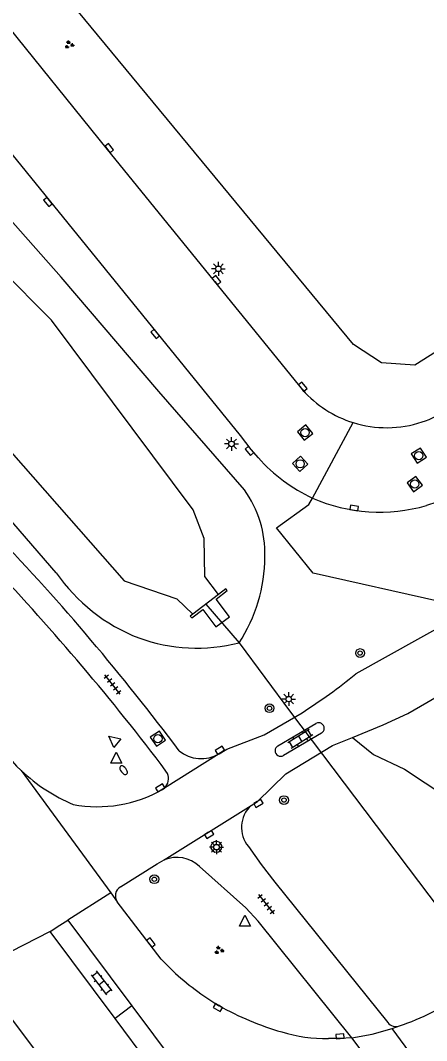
# Model space of a CAD drawing. Extents: x 131000 to 133013, y 393000 to 396501.
# Drawn here: x 131109.9 to 131146.8, y 394294.1 to 394386.9 of the extents above; entities that cross this region are included whole.
import ezdxf

# ---------------------------------------------------------------- set-up
doc = ezdxf.new("R2010")
doc.units = 0
for name, color, linetype in [('gg-afsc-hekwerk', 7, 'Continuous'), ('gg-knt-verharding', 7, 'Continuous'), ('gg-kntw-bovenkant insteek waterloop', 7, 'Continuous'), ('gg-kntw-waterlijn', 7, 'Continuous'), ('gg-kwrk-duiker nz buis', 7, 'Continuous'), ('gg-kwrk-uitstroombak niveau min 01', 7, 'Continuous'), ('gt-grn-groengrens', 7, 'Continuous'), ('gt-grn-weggrens', 7, 'Continuous'), ('gt-symb-boom', 7, 'Continuous'), ('gt-symb-brandkraan', 7, 'Continuous'), ('gt-symb-groenvak', 7, 'Continuous'), ('gt-symb-klinker verharding', 7, 'Continuous'), ('gt-symb-kolk', 7, 'Continuous'), ('gt-symb-lichtmast', 7, 'Continuous'), ('gt-symb-rioolschacht', 7, 'Continuous'), ('gt-symb-tegel verharding', 7, 'Continuous'), ('gt-symb-waterafsluiter', 7, 'Continuous')]:
    doc.layers.add(name, color=color, linetype=linetype)

# ---------------------------------------------------------------- blocks, each defined once
blk = doc.blocks.new('gt0-GRVAK')
at = {"layer": 'gt-symb-groenvak'}
for p, q in [((-0.11, 0.189), (-0.228, 0.24)), ((-0.182, 0.153), (0.088, 0.153)), ((-0.091, 0.211), (-0.156, 0.322)), ((-0.047, 0.214), (-0.047, 0.393)), ((-0.004, 0.211), (0.061, 0.322)), ((0.015, 0.189), (0.133, 0.24)), ((0.262, -0.052), (0.197, 0.059)), ((0.305, -0.049), (0.305, 0.13)), ((0.349, -0.052), (0.414, 0.059)), ((-0.245, -0.228), (-0.363, -0.177)), ((-0.318, -0.264), (-0.047, -0.264)), ((-0.226, -0.206), (-0.291, -0.095)), ((-0.183, -0.203), (-0.183, -0.024)), ((-0.139, -0.206), (-0.074, -0.095)), ((-0.12, -0.228), (-0.002, -0.177)), ((0.243, -0.074), (0.125, -0.023)), ((0.17, -0.11), (0.441, -0.11)), ((0.368, -0.074), (0.486, -0.023))]:
    blk.add_line(p, q, dxfattribs=at)
blk = doc.blocks.new('gt0-KOLK')
at = {"layer": 'gt-symb-kolk'}
blk.add_lwpolyline([(0, 0), (0.375, 0), (0.375, 0.4), (-0.375, 0.4), (-0.375, 0), (0, 0)], dxfattribs=at)
blk = doc.blocks.new('gt0-LMAST')
at = {"layer": 'gt-symb-lichtmast'}
for p, q in [((-0.182, 0.173), (-0.447, 0.438)), ((-0.005, 0.246), (-0.005, 0.621)), ((0.172, 0.173), (0.437, 0.438)), ((-0.255, -0.004), (-0.63, -0.004)), ((-0.182, -0.181), (-0.447, -0.446)), ((-0.005, -0.254), (-0.005, -0.629)), ((0.437, -0.446), (0.172, -0.181)), ((0.245, -0.004), (0.62, -0.004))]:
    blk.add_line(p, q, dxfattribs=at)
blk.add_circle((-0.005, -0.004), 0.25, dxfattribs=at)
blk = doc.blocks.new('gt0-RS')
at = {"layer": 'gt-symb-rioolschacht'}
blk.add_lwpolyline([(-0.5, -0.5), (0.5, -0.5), (0.5, 0.5), (-0.5, 0.5)], close=True, dxfattribs=at)
blk.add_circle((0, 0), 0.375, dxfattribs=at)
blk = doc.blocks.new('gt0-TEG1')
at = {"layer": 'gt-symb-tegel verharding'}
for p, q in [((-1.125, 0), (1.125, 0)), ((-0.9, -0.25), (-0.9, 0.25)), ((-0.45, -0.25), (-0.45, 0.25)), ((0, -0.25), (0, 0.25)), ((0.45, -0.25), (0.45, 0.25)), ((0.9, -0.25), (0.9, 0.25))]:
    blk.add_line(p, q, dxfattribs=at)
blk = doc.blocks.new('gt0-WAFSL')
at = {"layer": 'gt-symb-waterafsluiter'}
for p, q in [((-0.5, -0.333), (0, 0.667)), ((0, 0.667), (0.5, -0.333)), ((0.5, -0.333), (-0.5, -0.333))]:
    blk.add_line(p, q, dxfattribs=at)
blk = doc.blocks.new('gt0-BR')
at = {"layer": 'gt-symb-brandkraan'}
for centre, radius, start, end in [((-0.244, 0), 0.206, 107.56694, 252.43307), ((0.599, -2.664), 3, 106.89205, 107.56694), ((0, -0.691), 0.938, 73.10799, 106.89205), ((-0.599, -2.664), 3, 72.43309, 73.10799), ((0.244, 0), 0.206, 287.56695, 72.43309), ((0.599, 2.664), 3, 252.43307, 253.10797), ((0, 0.691), 0.938, 253.10797, 286.89206), ((-0.599, 2.664), 3, 286.89206, 287.56695)]:
    blk.add_arc(centre, radius, start, end, dxfattribs=at)
blk = doc.blocks.new('gt0-BOOM')
at = {"layer": 'gt-symb-boom'}
for radius in [0.4, 0.2]:
    blk.add_circle((0, 0), radius, dxfattribs=at)
blk = doc.blocks.new('gt0-KL1')
at = {"layer": 'gt-symb-klinker verharding'}
for p, q in [((-1.15, 0.3), (1.15, 0.3)), ((-1, -0.3), (-1, 0.3)), ((-0.5, 0.3), (-0.5, 0.45)), ((0, -0.3), (0, 0.3)), ((0.5, 0.3), (0.5, 0.45)), ((1, -0.3), (1, 0.3)), ((-1.15, -0.3), (1.15, -0.3)), ((-0.5, -0.45), (-0.5, -0.3)), ((0.5, -0.45), (0.5, -0.3))]:
    blk.add_line(p, q, dxfattribs=at)

msp = doc.modelspace()

# ---------------------------------------------------------------- linework, layer by layer
at = {"layer": 'gg-afsc-hekwerk'}
msp.add_lwpolyline([(131174.68, 394373.861), (131145.711, 394355.559), (131142.692, 394355.765), (131140.147, 394357.438), (131077.372, 394433.44)], dxfattribs=at)
at = {"layer": 'gg-knt-verharding'}
for p, q in [((131131.495, 394347.125), (131130.841, 394347.896)), ((131151.602, 394333.726), (131140.341, 394327.468)), ((131145.075, 394323.841), (131160.644, 394332.947)), ((131133.273, 394320.906), (131136.733, 394322.945)), ((131137.229, 394322.076), (131133.78, 394320.032)), ((131127.916, 394320.196), (131122.958, 394317.065)), ((131123.226, 394318.402), (131122.659, 394319.228)), ((131122.786, 394316.947), (131122.958, 394317.065)), ((131130.83, 394315.483), (131131.412, 394315.848)), ((131122.926, 394310.522), (131130.83, 394315.483)), ((131122.648, 394301.494), (131118.67, 394306.719)), ((131113.446, 394304.589), (131114.157, 394305.041)), ((131114.157, 394305.041), (131119.985, 394297.243)), ((131112.557, 394304.024), (131113.446, 394304.589)), ((131118.477, 394296.091), (131112.557, 394304.024)), ((131123.723, 394300.426), (131122.648, 394301.494)), ((131119.985, 394297.243), (131118.477, 394296.091)), ((131119.985, 394297.243), (131124.785, 394290.821)), ((131123.25, 394289.696), (131118.477, 394296.091)), ((131143.657, 394295.181), (131144.318, 394295.412))]:
    msp.add_line(p, q, dxfattribs=at)
for points in [[(131135.524, 394353.302), (131117.787, 394375.189), (131108.058, 394387.256), (131074.252, 394428.943)], [(131130.841, 394347.896), (131129.878, 394349.149), (131075.257, 394416.531)], [(131063.464, 394380.52), (131075.033, 394365.148), (131084.213, 394352.69), (131102.856, 394327.886), (131109.095, 394319.512), (131109.509, 394319.076), (131109.936, 394318.659)], [(131148.649, 394343.467), (131147.721, 394343.1), (131146.775, 394342.783)], [(131127.916, 394320.196), (131128.627, 394320.6), (131132.009, 394321.917), (131135.463, 394323.923)], [(131140.061, 394321.679), (131142.839, 394322.81), (131145.075, 394323.841)], [(131131.412, 394315.848), (131133.991, 394318.377), (131138.223, 394320.93), (131140.061, 394321.679)], [(131128.032, 394311.367), (131128.146, 394311.543), (131128.162, 394311.855), (131127.992, 394312.117), (131127.7, 394312.228), (131127.399, 394312.147), (131127.25, 394311.998), (131127.175, 394311.802), (131127.187, 394311.592), (131127.282, 394311.405), (131127.544, 394311.236), (131127.856, 394311.252), (131128.032, 394311.367)], [(131130.588, 394311.742), (131131.75, 394310.101), (131132.981, 394308.51), (131143.256, 394295.726)], [(131118.949, 394308.07), (131122.296, 394310.169), (131122.926, 394310.522)], [(131139.98, 394294.341), (131131.486, 394304.965), (131130.362, 394306.168), (131126.133, 394309.92)], [(131105.979, 394300.199), (131109.304, 394295.717), (131111.876, 394292.316)], [(131139.98, 394294.341), (131141.838, 394294.674), (131143.657, 394295.181)], [(131139.98, 394294.341), (131138.93, 394294.263), (131137.867, 394294.259)]]:
    msp.add_lwpolyline(points, dxfattribs=at)
for centre, radius, start, end in [((131143.163, 394360.081), 10.213, 221.58469, 252.61725), ((131143.155, 394360.082), 10.213, 288.40868, 303.66287), ((131143.158, 394360.087), 10.218, 252.65883, 288.38321), ((131142.979, 394357.394), 15.405, 221.80324, 244.74498), ((131142.532, 394357.522), 15.337, 246.45782, 286.06001), ((130952.937, 394192.435), 213.897, 36.7684, 43.66193), ((130943.879, 394182.809), 224.883, 37.3457, 43.57939), ((131109.919, 394364.201), 47.695, 302.38273, 309.6315), ((131136.982, 394322.511), 0.5, 299.60851, 119.82443), ((131126.289, 394322.864), 3.125, 230.00387, 301.37472), ((131133.521, 394320.466), 0.505, 119.42406, 300.81126), ((131120.967, 394330.382), 16.097, 226.74117, 246.93188), ((131122.112, 394317.93), 1.21, 314.3752, 22.95549), ((131116.848, 394327.339), 11.969, 259.46541, 299.74268), ((131132.681, 394313.485), 2.723, 132.80794, 219.7896), ((131124.079, 394307.82), 2.938, 45.63063, 113.10633), ((131119.441, 394307.264), 0.945, 121.42184, 215.2415), ((131141.006, 394318.966), 25.347, 227.0088, 238.90231), ((131137.031, 394316.897), 22.687, 288.73439, 305.13225), ((131141.663, 394322.026), 28.324, 240.96268, 253.5012), ((131144.014, 394296.337), 0.974, 218.86606, 288.19136), ((131137.746, 394308.537), 14.279, 253.19896, 270.48419)]:
    msp.add_arc(centre, radius, start, end, dxfattribs=at)
at = {"layer": 'gg-kntw-bovenkant insteek waterloop'}
for points in [[(131130.218, 394344.215), (131122.434, 394353.178), (131113.55, 394363.565), (131103.582, 394374.817), (131074.527, 394412.196), (131072.366, 394413.956)], [(131113.114, 394336.666), (131097.117, 394355.169), (131093.404, 394359.103), (131089.831, 394363.165), (131080.005, 394375.329), (131071.319, 394387.119), (131062.601, 394398.857)]]:
    msp.add_lwpolyline(points, dxfattribs=at)
for centre, radius, start, end in [((131122.236, 394338.442), 9.851, 358.15233, 35.87854), ((131117.603, 394338.179), 14.479, 326.95482, 359.78083), ((131126.57, 394345.972), 16.36, 214.66824, 248.6559), ((131125.918, 394345.519), 15.707, 250.26933, 284.08415)]:
    msp.add_arc(centre, radius, start, end, dxfattribs=at)
at = {"layer": 'gg-kntw-waterlijn'}
for points in [[(131127.876, 394334.687), (131126.639, 394336.312), (131126.578, 394339.797), (131125.555, 394342.404), (131112.682, 394359.649), (131103.39, 394368.996), (131096.95, 394376.881), (131091.376, 394384.924), (131071.273, 394409.034), (131065.96, 394410.784), (131064.5, 394412.093)], [(131062.463, 394410.432), (131063.634, 394408.88), (131066.354, 394399.62), (131079.252, 394381.532), (131119.285, 394335.927), (131124.081, 394334.304), (131125.541, 394332.902)]]:
    msp.add_lwpolyline(points, dxfattribs=at)
at = {"layer": 'gg-kwrk-duiker nz buis'}
msp.add_line((131126.709, 394333.795), (131129.74, 394330.284), dxfattribs=at)
msp.add_lwpolyline([(131129.74, 394330.284), (131134.424, 394323.992), (131164.462, 394284.207)], dxfattribs=at)
at = {"layer": 'gg-kwrk-uitstroombak niveau min 01'}
msp.add_line((131127.876, 394334.687), (131125.541, 394332.902), dxfattribs=at)
msp.add_lwpolyline([(131125.541, 394332.902), (131125.29, 394332.71), (131125.439, 394332.56), (131126.446, 394333.311), (131127.612, 394331.733), (131128.857, 394332.642), (131127.661, 394334.251), (131128.664, 394335.051), (131128.547, 394335.199), (131127.876, 394334.687)], dxfattribs=at)
at = {"layer": 'gt-grn-groengrens'}
for points in [[(131151.602, 394333.726), (131150.781, 394335.083), (131148.068, 394334.012), (131136.472, 394336.62), (131133.141, 394340.747), (131136.09, 394342.875), (131136.406, 394343.461)], [(131140.061, 394321.679), (131141.969, 394320.128), (131144.782, 394318.778), (131150.406, 394315.065), (131154.006, 394314.39), (131160.305, 394314.615), (131170.637, 394318.006)]]:
    msp.add_lwpolyline(points, dxfattribs=at)
at = {"layer": 'gt-grn-weggrens'}
for p, q in [((131136.406, 394343.461), (131140.112, 394350.334)), ((131109.936, 394318.659), (131118.082, 394307.522)), ((131118.082, 394307.522), (131114.157, 394305.041)), ((131118.082, 394307.522), (131118.67, 394306.719)), ((131112.557, 394304.024), (131105.732, 394300.527)), ((131148.989, 394287.937), (131143.657, 394295.181)), ((131146.374, 394285.95), (131139.98, 394294.341))]:
    msp.add_line(p, q, dxfattribs=at)

# ---------------------------------------------------------------- block references
at = {"layer": 'gt-symb-boom'}
for p in [(131140.741, 394329.358), (131132.505, 394324.332), (131133.823, 394315.976), (131122.034, 394308.77)]:
    msp.add_blockref('gt0-BOOM', p, dxfattribs=at)
at = {"layer": 'gt-symb-brandkraan', "rotation": 127.52317188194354}
msp.add_blockref('gt0-BR', (131119.24, 394318.694), dxfattribs=at)
at = {"layer": 'gt-symb-groenvak'}
for p in [(131114.281, 394384.726), (131127.911, 394302.305)]:
    msp.add_blockref('gt0-GRVAK', p, dxfattribs=at)
at = {"layer": 'gt-symb-klinker verharding'}
for p, rotation in [((131135.298, 394321.544), -147.86710414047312), ((131117.219, 394299.328), -52.35108357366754)]:
    msp.add_blockref('gt0-KL1', p, dxfattribs=dict(at, rotation=rotation))
at = {"layer": 'gt-symb-kolk'}
for p, rotation in [((131117.787, 394375.189), -51.08960261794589), ((131112.514, 394370.547), 129.07161457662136), ((131127.544, 394363.172), -50.928385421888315), ((131122.269, 394358.534), 129.0355128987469), ((131135.375, 394353.465), -51.089602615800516), ((131130.841, 394347.896), 130.296896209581), ((131140.18, 394342.366), -8.802804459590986), ((131128.108, 394320.344), 32.053944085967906), ((131122.665, 394316.91), 31.67131852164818), ((131131.397, 394315.839), -149.66519417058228), ((131126.902, 394313.017), -147.86710414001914), ((131121.563, 394302.884), -52.02949833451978), ((131127.915, 394297.262), 149.5373599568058), ((131138.93, 394294.263), 4.244862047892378)]:
    msp.add_blockref('gt0-KOLK', p, dxfattribs=dict(at, rotation=rotation))
at = {"layer": 'gt-symb-lichtmast'}
for p in [(131127.865, 394364.333), (131129.055, 394348.397), (131134.261, 394325.17), (131127.692, 394311.693)]:
    msp.add_blockref('gt0-LMAST', p, dxfattribs=at)
at = {"layer": 'gt-symb-rioolschacht'}
for p, rotation in [((131135.742, 394349.425), -141.08960261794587), ((131146.076, 394347.33), -147.16835106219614), ((131135.296, 394346.581), -136.94423037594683), ((131145.712, 394344.744), -144.06948106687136), ((131122.358, 394321.563), 123.83302869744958)]:
    msp.add_blockref('gt0-RS', p, dxfattribs=dict(at, rotation=rotation))
at = {"layer": 'gt-symb-tegel verharding'}
for p, rotation in [((131118.241, 394326.488), 128.09608536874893), ((131132.209, 394306.508), -51.9039146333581)]:
    msp.add_blockref('gt0-TEG1', p, dxfattribs=dict(at, rotation=rotation))
at = {"layer": 'gt-symb-waterafsluiter', "rotation": 51.00900595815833}
msp.add_blockref('gt0-WAFSL', (131118.412, 394321.36), dxfattribs=at)
at = {"layer": 'gt-symb-waterafsluiter'}
for p in [(131118.568, 394319.664), (131130.271, 394304.839)]:
    msp.add_blockref('gt0-WAFSL', p, dxfattribs=at)

doc.saveas('drawing.dxf')
